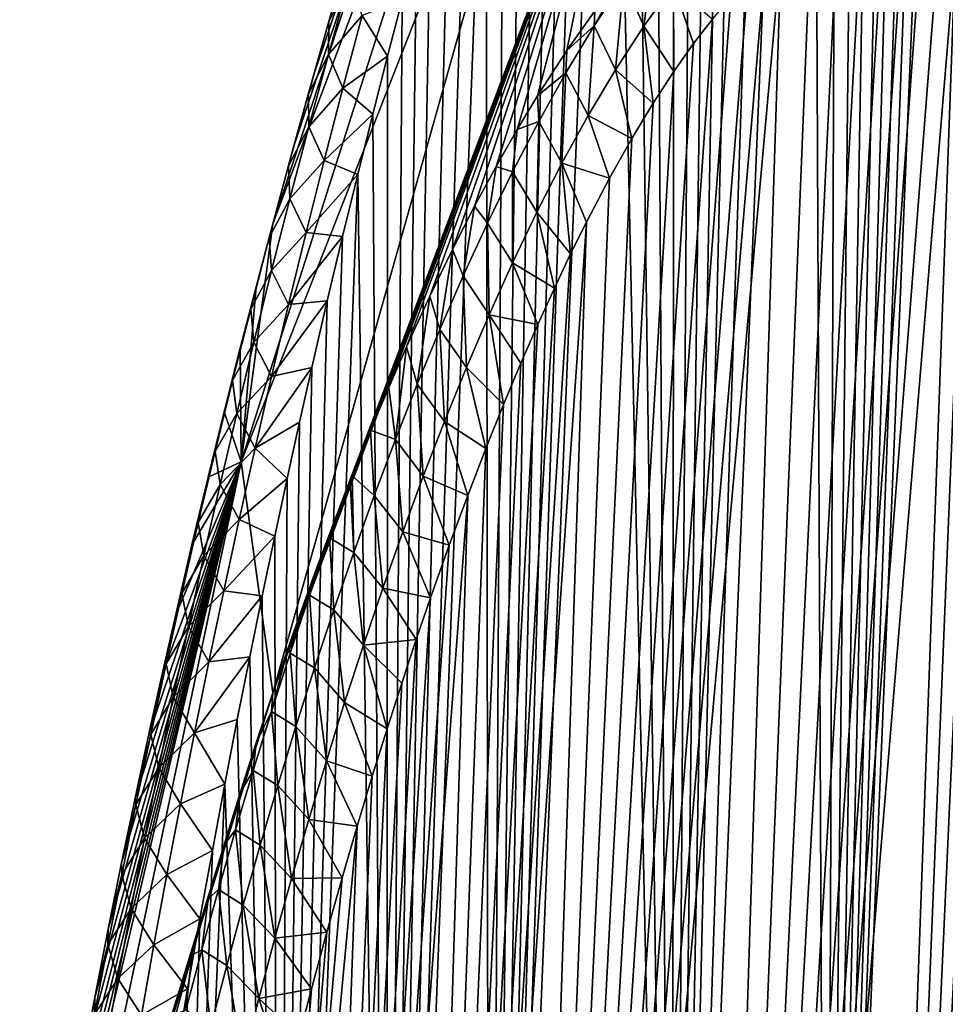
# Model space of a CAD drawing. Header units: metres. Extents: x -109 to 109, y -452 to 89.
# Tile 288 of 656: x -100.53 to -93.06, y -46.79 to -38.85. Entities that reach past the tile are written whole.
import ezdxf

# ---------------------------------------------------------------- set-up
doc = ezdxf.new("R2010")
doc.units = ezdxf.units.M
doc.layers.add('solid_K244270000C71_000', color=7, linetype='CONTINUOUS')

msp = doc.modelspace()

# ---------------------------------------------------------------- linework, layer by layer
at = {"layer": 'solid_K244270000C71_000'}
for points in [[(-94.022644, -55.414265, 51.151218), (-92.847572, -27.260361, 30.973717), (-92.975075, -27.377211, 30.780127)], [(-94.022644, -55.414265, 51.151218), (-93.016296, -54.149242, 52.726505), (-92.847572, -27.260361, 30.973717)], [(-94.022644, -55.414265, 51.151218), (-92.975075, -27.377211, 30.780127), (-93.106697, -27.517937, 30.606272)], [(-94.022644, -55.414265, 51.151218), (-93.106697, -27.517937, 30.606272), (-93.244957, -27.685949, 30.449678)], [(-94.022644, -55.414265, 51.151218), (-93.244957, -27.685949, 30.449678), (-93.392677, -27.88612, 30.309082)], [(-94.022644, -55.414265, 51.151218), (-93.392677, -27.88612, 30.309082), (-93.55265, -28.125059, 30.185366)], [(-94.022644, -55.414265, 51.151218), (-93.55265, -28.125059, 30.185366), (-93.72879, -28.412497, 30.080471)], [(-94.022644, -55.414265, 51.151218), (-93.72879, -28.412497, 30.080471), (-93.924301, -28.758957, 29.999157)], [(-94.022644, -55.414265, 51.151218), (-93.924301, -28.758957, 29.999157), (-94.141762, -29.175703, 29.948576)], [(-95.265274, -56.383423, 49.535679), (-94.141762, -29.175703, 29.948576), (-94.382477, -29.672363, 29.937237)], [(-95.265274, -56.383423, 49.535679), (-94.022644, -55.414265, 51.151218), (-94.141762, -29.175703, 29.948576)], [(-95.265274, -56.383423, 49.535679), (-94.382477, -29.672363, 29.937237), (-94.646667, -30.257067, 29.974277)], [(-95.265274, -56.383423, 49.535679), (-94.646667, -30.257067, 29.974277), (-94.787766, -30.5851, 30.013657)], [(-95.265274, -56.383423, 49.535679), (-94.787766, -30.5851, 30.013657), (-94.934982, -30.939157, 30.068996)], [(-95.265274, -56.383423, 49.535679), (-94.934982, -30.939157, 30.068996), (-95.088448, -31.320286, 30.141293)], [(-95.265274, -56.383423, 49.535679), (-95.088448, -31.320286, 30.141293), (-95.248253, -31.729836, 30.231802)], [(-95.265274, -56.383423, 49.535679), (-95.248253, -31.729836, 30.231802), (-95.414528, -32.170017, 30.34244)], [(-95.265274, -56.383423, 49.535679), (-95.414528, -32.170017, 30.34244), (-95.587364, -32.641632, 30.474035)], [(-95.265274, -56.383423, 49.535679), (-95.587364, -32.641632, 30.474035), (-95.76683, -33.147499, 30.629019)], [(-98.488525, -40.494091, 32.381298), (-95.978081, -32.87487, 25.689024), (-96.100471, -34.129261, 23.897568)], [(-98.488525, -40.494091, 32.381298), (-98.323349, -39.885292, 32.092224), (-95.978081, -32.87487, 25.689024)], [(-98.323349, -39.885292, 32.092224), (-98.159988, -39.29958, 31.821283), (-95.978081, -32.87487, 25.689024)], [(-98.159988, -39.29958, 31.821283), (-97.999199, -38.738041, 31.569756), (-95.978081, -32.87487, 25.689024)], [(-96.741051, -57.045113, 47.88673), (-95.76683, -33.147499, 30.629019), (-95.953003, -33.68906, 30.808735)], [(-96.741051, -57.045113, 47.88673), (-95.265274, -56.383423, 49.535679), (-95.76683, -33.147499, 30.629019)], [(-96.741051, -57.045113, 47.88673), (-95.953003, -33.68906, 30.808735), (-96.080887, -34.070969, 30.943201)], [(-96.741051, -57.045113, 47.88673), (-96.080887, -34.070969, 30.943201), (-96.211792, -34.470264, 31.090021)], [(-98.742416, -42.415699, 29.699793), (-96.100471, -34.129261, 23.897568), (-95.978073, -35.383671, 22.106089)], [(-98.488525, -40.494091, 32.381298), (-96.100471, -34.129261, 23.897568), (-98.742416, -42.415699, 29.699793)], [(-96.741051, -57.045113, 47.88673), (-96.211792, -34.470264, 31.090021), (-96.345703, -34.888424, 31.250441)], [(-96.741051, -57.045113, 47.88673), (-96.345703, -34.888424, 31.250441), (-96.482666, -35.324883, 31.424057)], [(-96.741051, -57.045113, 47.88673), (-96.482666, -35.324883, 31.424057), (-96.622597, -35.781788, 31.612713)], [(-98.488525, -44.278255, 26.97695), (-98.742416, -42.415699, 29.699793), (-95.978073, -35.383671, 22.106089)], [(-98.488525, -44.278255, 26.97695), (-95.978073, -35.383671, 22.106089), (-95.612427, -36.62241, 20.336985)], [(-96.741051, -57.045113, 47.88673), (-96.622597, -35.781788, 31.612713), (-96.765526, -36.25909, 31.816397)], [(-97.566322, -57.253407, 47.051598), (-96.765526, -36.25909, 31.816397), (-96.911385, -36.757721, 32.035973)], [(-97.566322, -57.253407, 47.051598), (-96.741051, -57.045113, 47.88673), (-96.765526, -36.25909, 31.816397)], [(-98.364334, -43.915596, 26.620138), (-98.488525, -44.278255, 26.97695), (-95.612427, -36.62241, 20.336985)], [(-98.241043, -43.56665, 26.271952), (-98.364334, -43.915596, 26.620138), (-95.612427, -36.62241, 20.336985)], [(-98.11911, -43.23278, 25.932909), (-98.241043, -43.56665, 26.271952), (-95.612427, -36.62241, 20.336985)], [(-97.998627, -42.913555, 25.60281), (-98.11911, -43.23278, 25.932909), (-95.612427, -36.62241, 20.336985)], [(-97.864075, -42.56868, 25.239834), (-97.998627, -42.913555, 25.60281), (-95.612427, -36.62241, 20.336985)], [(-97.847748, -42.527607, 25.196182), (-97.864075, -42.56868, 25.239834), (-95.612427, -36.62241, 20.336985)], [(-97.698898, -42.161129, 24.802158), (-97.847748, -42.527607, 25.196182), (-95.612427, -36.62241, 20.336985)], [(-97.552673, -41.81562, 24.421225), (-97.698898, -42.161129, 24.802158), (-95.612427, -36.62241, 20.336985)], [(-97.408897, -41.488964, 24.052544), (-97.552673, -41.81562, 24.421225), (-95.612427, -36.62241, 20.336985)], [(-97.22084, -41.080078, 23.578894), (-97.408897, -41.488964, 24.052544), (-95.612427, -36.62241, 20.336985)], [(-97.037643, -40.702919, 23.125969), (-97.22084, -41.080078, 23.578894), (-95.612427, -36.62241, 20.336985)], [(-96.85894, -40.353313, 22.692257), (-97.037643, -40.702919, 23.125969), (-95.612427, -36.62241, 20.336985)], [(-96.68515, -40.031532, 22.27758), (-96.85894, -40.353313, 22.692257), (-95.612427, -36.62241, 20.336985)], [(-96.51619, -39.735302, 21.881044), (-96.68515, -40.031532, 22.27758), (-95.612427, -36.62241, 20.336985)], [(-96.351982, -39.462643, 21.501839), (-96.51619, -39.735302, 21.881044), (-95.612427, -36.62241, 20.336985)], [(-96.114967, -39.096851, 20.964678), (-96.351982, -39.462643, 21.501839), (-95.612427, -36.62241, 20.336985)], [(-95.888794, -38.777771, 20.463278), (-96.114967, -39.096851, 20.964678), (-95.612427, -36.62241, 20.336985)], [(-97.566322, -57.253407, 47.051598), (-96.911385, -36.757721, 32.035973), (-97.060059, -37.279671, 32.27317)], [(-97.566322, -57.253407, 47.051598), (-97.060059, -37.279671, 32.27317), (-97.211609, -37.824196, 32.527397)], [(-97.566322, -57.253407, 47.051598), (-97.211609, -37.824196, 32.527397), (-97.326996, -38.249069, 32.730732)], [(-95.265472, -65.832397, 36.041077), (-93.556404, -37.983906, 16.111311), (-93.396362, -38.017689, 15.844117)], [(-95.265472, -65.832397, 36.041077), (-93.73246, -37.984409, 16.417379), (-93.556404, -37.983906, 16.111311)], [(-95.265472, -65.832397, 36.041077), (-93.928284, -38.027466, 16.771633), (-93.73246, -37.984409, 16.417379)], [(-95.265472, -65.832397, 36.041077), (-93.396362, -38.017689, 15.844117), (-93.249046, -38.0802, 15.60823)], [(-95.265472, -65.832397, 36.041077), (-94.146149, -38.123501, 17.181562), (-93.928284, -38.027466, 16.771633)], [(-95.265472, -65.832397, 36.041077), (-93.249046, -38.0802, 15.60823), (-93.111053, -38.168926, 15.396992)], [(-95.265472, -65.832397, 36.041077), (-94.386894, -38.283813, 17.652594), (-94.146149, -38.123501, 17.181562)], [(-95.49408, -38.899986, 19.672785), (-95.654564, -38.535248, 19.946377), (-95.400139, -38.190163, 19.416676)], [(-95.25325, -38.569805, 19.15729), (-95.49408, -38.899986, 19.672785), (-95.400139, -38.190163, 19.416676)], [(-95.265472, -65.832397, 36.041077), (-93.111053, -38.168926, 15.396992), (-92.97963, -38.282879, 15.205198)], [(-98.035065, -38.86311, 31.657927), (-97.863953, -38.276623, 31.368776), (-97.999199, -38.738041, 31.569756)], [(-97.876503, -38.544159, 32.01395), (-97.863953, -38.276623, 31.368776), (-98.035065, -38.86311, 31.657927)], [(-97.566322, -57.253407, 47.051598), (-97.326996, -38.249069, 32.730732), (-97.443802, -38.688648, 32.945435)], [(-96.741135, -64.509315, 37.2267), (-94.516037, -38.391335, 17.912455), (-94.386894, -38.283813, 17.652594)], [(-95.265472, -65.832397, 36.041077), (-96.741135, -64.509315, 37.2267), (-94.386894, -38.283813, 17.652594)], [(-94.02282, -67.019043, 34.577881), (-95.265472, -65.832397, 36.041077), (-92.97963, -38.282879, 15.205198)], [(-94.02282, -67.019043, 34.577881), (-92.97963, -38.282879, 15.205198), (-92.852493, -38.423332, 15.029336)], [(-96.741135, -64.509315, 37.2267), (-94.6511, -38.51955, 18.189703), (-94.516037, -38.391335, 17.912455)], [(-94.02282, -67.019043, 34.577881), (-92.852493, -38.423332, 15.029336), (-92.727409, -38.593445, 14.866537)], [(-96.741135, -64.509315, 37.2267), (-94.792183, -38.669277, 18.484648), (-94.6511, -38.51955, 18.189703)], [(-95.894371, -38.897861, 20.459251), (-95.888794, -38.777771, 20.463278), (-95.673264, -38.500999, 19.995539)], [(-95.894371, -38.897861, 20.459251), (-95.673264, -38.500999, 19.995539), (-95.654564, -38.535248, 19.946377)], [(-98.038979, -39.12878, 32.306667), (-97.876503, -38.544159, 32.01395), (-98.035065, -38.86311, 31.657927)], [(-97.766823, -38.815048, 32.615952), (-97.876503, -38.544159, 32.01395), (-98.038979, -39.12878, 32.306667)], [(-95.723724, -39.25161, 20.177929), (-95.894371, -38.897861, 20.459251), (-95.654564, -38.535248, 19.946377)], [(-95.49408, -38.899986, 19.672785), (-95.723724, -39.25161, 20.177929), (-95.654564, -38.535248, 19.946377)], [(-95.25325, -38.569805, 19.15729), (-95.252617, -39.267227, 19.486143), (-95.49408, -38.899986, 19.672785)], [(-95.25325, -38.569805, 19.15729), (-94.939384, -38.842884, 18.798578), (-95.092819, -39.041664, 19.132132)], [(-95.25325, -38.569805, 19.15729), (-95.092819, -39.041664, 19.132132), (-95.252617, -39.267227, 19.486143)], [(-94.02282, -67.019043, 34.577881), (-92.727409, -38.593445, 14.866537), (-92.602745, -38.798038, 14.715518)], [(-97.766823, -38.815048, 32.615952), (-97.562119, -39.142197, 33.170864), (-97.443802, -38.688648, 32.945435)], [(-97.566322, -57.253407, 47.051598), (-97.443802, -38.688648, 32.945435), (-97.562119, -39.142197, 33.170864)], [(-96.741135, -64.509315, 37.2267), (-94.939384, -38.842884, 18.798578), (-94.792183, -38.669277, 18.484648)], [(-98.035065, -38.86311, 31.657927), (-97.999199, -38.738041, 31.569756), (-98.159988, -39.29958, 31.821283)], [(-97.922211, -39.400459, 32.911629), (-97.766823, -38.815048, 32.615952), (-98.038979, -39.12878, 32.306667)], [(-97.922211, -39.400459, 32.911629), (-97.562119, -39.142197, 33.170864), (-97.766823, -38.815048, 32.615952)], [(-96.741135, -64.509315, 37.2267), (-95.092819, -39.041664, 19.132132), (-94.939384, -38.842884, 18.798578)], [(-95.894371, -38.897861, 20.459251), (-96.114967, -39.096851, 20.964678), (-95.888794, -38.777771, 20.463278)], [(-94.02282, -67.019043, 34.577881), (-92.602745, -38.798038, 14.715518), (-92.47673, -39.044823, 14.575706)], [(-98.200439, -39.446335, 31.952833), (-98.035065, -38.86311, 31.657927), (-98.159988, -39.29958, 31.821283)], [(-98.038979, -39.12878, 32.306667), (-98.035065, -38.86311, 31.657927), (-98.200439, -39.446335, 31.952833)], [(-96.123238, -39.276894, 20.961266), (-96.114967, -39.096851, 20.964678), (-95.894371, -38.897861, 20.459251)], [(-95.94355, -39.620911, 20.673941), (-96.123238, -39.276894, 20.961266), (-95.894371, -38.897861, 20.459251)], [(-95.723724, -39.25161, 20.177929), (-95.94355, -39.620911, 20.673941), (-95.894371, -38.897861, 20.459251)], [(-95.49408, -38.899986, 19.672785), (-95.418854, -39.522205, 19.862055), (-95.723724, -39.25161, 20.177929)], [(-95.49408, -38.899986, 19.672785), (-95.252617, -39.267227, 19.486143), (-95.418854, -39.522205, 19.862055)], [(-96.741135, -64.509315, 37.2267), (-95.252617, -39.267227, 19.486143), (-95.092819, -39.041664, 19.132132)], [(-94.02282, -67.019043, 34.577881), (-92.47673, -39.044823, 14.575706), (-92.347977, -39.343903, 14.44793)], [(-98.196396, -39.711479, 32.605251), (-98.038979, -39.12878, 32.306667), (-98.200439, -39.446335, 31.952833)], [(-97.922211, -39.400459, 32.911629), (-98.038979, -39.12878, 32.306667), (-98.196396, -39.711479, 32.605251)], [(-97.922211, -39.400459, 32.911629), (-97.681732, -39.611214, 33.408405), (-97.562119, -39.142197, 33.170864)], [(-97.566322, -57.253407, 47.051598), (-97.562119, -39.142197, 33.170864), (-97.681732, -39.611214, 33.408405)], [(-96.123238, -39.276894, 20.961266), (-96.351982, -39.462643, 21.501839), (-96.114967, -39.096851, 20.964678)], [(-98.200439, -39.446335, 31.952833), (-98.159988, -39.29958, 31.821283), (-98.323349, -39.885292, 32.092224)], [(-96.741135, -64.509315, 37.2267), (-95.418854, -39.522205, 19.862055), (-95.252617, -39.267227, 19.486143)], [(-96.342384, -39.669918, 21.453785), (-96.351982, -39.462643, 21.501839), (-96.123238, -39.276894, 20.961266)], [(-96.154549, -40.005234, 21.161791), (-96.342384, -39.669918, 21.453785), (-96.123238, -39.276894, 20.961266)], [(-95.94355, -39.620911, 20.673941), (-96.154549, -40.005234, 21.161791), (-96.123238, -39.276894, 20.961266)], [(-95.723724, -39.25161, 20.177929), (-95.591644, -39.807671, 20.260345), (-95.94355, -39.620911, 20.673941)], [(-95.723724, -39.25161, 20.177929), (-95.418854, -39.522205, 19.862055), (-95.591644, -39.807671, 20.260345)], [(-98.072853, -39.984222, 33.213078), (-97.922211, -39.400459, 32.911629), (-98.196396, -39.711479, 32.605251)], [(-98.072853, -39.984222, 33.213078), (-97.681732, -39.611214, 33.408405), (-97.922211, -39.400459, 32.911629)], [(-94.02282, -67.019043, 34.577881), (-92.347977, -39.343903, 14.44793), (-92.215927, -39.707863, 14.335439)], [(-98.360603, -40.027466, 32.253345), (-98.200439, -39.446335, 31.952833), (-98.323349, -39.885292, 32.092224)], [(-98.196396, -39.711479, 32.605251), (-98.200439, -39.446335, 31.952833), (-98.360603, -40.027466, 32.253345)], [(-96.342384, -39.669918, 21.453785), (-96.51619, -39.735302, 21.881044), (-96.351982, -39.462643, 21.501839)], [(-96.741135, -64.509315, 37.2267), (-95.591644, -39.807671, 20.260345), (-95.418854, -39.522205, 19.862055)], [(-98.072853, -39.984222, 33.213078), (-97.80246, -40.09697, 33.659195), (-97.681732, -39.611214, 33.408405)], [(-97.566322, -57.253407, 47.051598), (-97.681732, -39.611214, 33.408405), (-97.80246, -40.09697, 33.659195)], [(-95.94355, -39.620911, 20.673941), (-95.771065, -40.126808, 20.682823), (-96.154549, -40.005234, 21.161791)], [(-95.94355, -39.620911, 20.673941), (-95.591644, -39.807671, 20.260345), (-95.771065, -40.126808, 20.682823)], [(-98.34893, -40.292366, 32.909279), (-98.196396, -39.711479, 32.605251), (-98.360603, -40.027466, 32.253345)], [(-98.072853, -39.984222, 33.213078), (-98.196396, -39.711479, 32.605251), (-98.34893, -40.292366, 32.909279)], [(-96.552849, -40.074871, 21.937988), (-96.51619, -39.735302, 21.881044), (-96.342384, -39.669918, 21.453785)], [(-96.357597, -40.402367, 21.642338), (-96.552849, -40.074871, 21.937988), (-96.342384, -39.669918, 21.453785)], [(-96.154549, -40.005234, 21.161791), (-96.357597, -40.402367, 21.642338), (-96.342384, -39.669918, 21.453785)], [(-94.02282, -67.019043, 34.577881), (-92.215927, -39.707863, 14.335439), (-92.081131, -40.149948, 14.243578)], [(-96.552849, -40.074871, 21.937988), (-96.68515, -40.031532, 22.27758), (-96.51619, -39.735302, 21.881044)], [(-96.741135, -64.509315, 37.2267), (-95.771065, -40.126808, 20.682823), (-95.591644, -39.807671, 20.260345)], [(-98.360603, -40.027466, 32.253345), (-98.323349, -39.885292, 32.092224), (-98.488525, -40.494091, 32.381298)], [(-98.515747, -40.60664, 32.559078), (-98.360603, -40.027466, 32.253345), (-98.488525, -40.494091, 32.381298)], [(-98.34893, -40.292366, 32.909279), (-98.360603, -40.027466, 32.253345), (-98.515747, -40.60664, 32.559078)], [(-98.21888, -40.566402, 33.519932), (-98.072853, -39.984222, 33.213078), (-98.34893, -40.292366, 32.909279)], [(-98.21888, -40.566402, 33.519932), (-97.80246, -40.09697, 33.659195), (-98.072853, -39.984222, 33.213078)], [(-96.755386, -40.490288, 22.414761), (-96.85894, -40.353313, 22.692257), (-96.68515, -40.031532, 22.27758)], [(-96.755386, -40.490288, 22.414761), (-96.68515, -40.031532, 22.27758), (-96.552849, -40.074871, 21.937988)], [(-96.154549, -40.005234, 21.161791), (-96.085068, -40.738655, 21.443354), (-96.357597, -40.402367, 21.642338)], [(-96.154549, -40.005234, 21.161791), (-95.771065, -40.126808, 20.682823), (-95.957207, -40.48138, 21.130384)], [(-96.154549, -40.005234, 21.161791), (-95.957207, -40.48138, 21.130384), (-96.085068, -40.738655, 21.443354)], [(-98.449867, -57.374477, 46.21056), (-97.80246, -40.09697, 33.659195), (-97.9245, -40.598301, 33.922165)], [(-98.449867, -57.374477, 46.21056), (-97.566322, -57.253407, 47.051598), (-97.80246, -40.09697, 33.659195)], [(-98.21888, -40.566402, 33.519932), (-97.9245, -40.598301, 33.922165), (-97.80246, -40.09697, 33.659195)], [(-96.553345, -40.810692, 22.116266), (-96.755386, -40.490288, 22.414761), (-96.552849, -40.074871, 21.937988)], [(-96.357597, -40.402367, 21.642338), (-96.553345, -40.810692, 22.116266), (-96.552849, -40.074871, 21.937988)], [(-96.741135, -64.509315, 37.2267), (-95.957207, -40.48138, 21.130384), (-95.771065, -40.126808, 20.682823)], [(-93.016342, -68.066788, 32.850212), (-94.02282, -67.019043, 34.577881), (-92.081131, -40.149948, 14.243578)], [(-98.496727, -40.871532, 33.218418), (-98.34893, -40.292366, 32.909279), (-98.515747, -40.60664, 32.559078)], [(-98.21888, -40.566402, 33.519932), (-98.34893, -40.292366, 32.909279), (-98.496727, -40.871532, 33.218418)], [(-96.950684, -40.91489, 22.884888), (-97.037643, -40.702919, 23.125969), (-96.85894, -40.353313, 22.692257)], [(-96.950684, -40.91489, 22.884888), (-96.85894, -40.353313, 22.692257), (-96.755386, -40.490288, 22.414761)], [(-96.357597, -40.402367, 21.642338), (-96.215942, -41.013481, 21.768427), (-96.553345, -40.810692, 22.116266)], [(-96.357597, -40.402367, 21.642338), (-96.085068, -40.738655, 21.443354), (-96.215942, -41.013481, 21.768427)], [(-98.623077, -41.003124, 32.628757), (-98.488525, -40.494091, 32.381298), (-98.742416, -42.415699, 29.699793)], [(-98.515747, -40.60664, 32.559078), (-98.488525, -40.494091, 32.381298), (-98.623077, -41.003124, 32.628757)], [(-97.56636, -63.795826, 37.708031), (-96.085068, -40.738655, 21.443354), (-95.957207, -40.48138, 21.130384)], [(-96.741135, -64.509315, 37.2267), (-97.56636, -63.795826, 37.708031), (-95.957207, -40.48138, 21.130384)], [(-96.742363, -41.228844, 22.584181), (-96.950684, -40.91489, 22.884888), (-96.755386, -40.490288, 22.414761)], [(-96.553345, -40.810692, 22.116266), (-96.742363, -41.228844, 22.584181), (-96.755386, -40.490288, 22.414761)], [(-98.360405, -41.147064, 33.831856), (-98.21888, -40.566402, 33.519932), (-98.496727, -40.871532, 33.218418)], [(-98.360405, -41.147064, 33.831856), (-97.9245, -40.598301, 33.922165), (-98.21888, -40.566402, 33.519932)], [(-98.666016, -41.183964, 32.869717), (-98.515747, -40.60664, 32.559078), (-98.623077, -41.003124, 32.628757)], [(-98.496727, -40.871532, 33.218418), (-98.515747, -40.60664, 32.559078), (-98.666016, -41.183964, 32.869717)], [(-98.449867, -57.374477, 46.21056), (-97.9245, -40.598301, 33.922165), (-98.0476, -41.116417, 34.19846)], [(-98.360405, -41.147064, 33.831856), (-98.0476, -41.116417, 34.19846), (-97.9245, -40.598301, 33.922165)], [(-97.56636, -63.795826, 37.708031), (-96.215942, -41.013481, 21.768427), (-96.085068, -40.738655, 21.443354)], [(-97.139252, -41.347683, 23.349001), (-97.22084, -41.080078, 23.578894), (-97.037643, -40.702919, 23.125969)], [(-97.139252, -41.347683, 23.349001), (-97.037643, -40.702919, 23.125969), (-96.950684, -40.91489, 22.884888)], [(-96.553345, -40.810692, 22.116266), (-96.349823, -41.307537, 22.106564), (-96.742363, -41.228844, 22.584181)], [(-96.553345, -40.810692, 22.116266), (-96.215942, -41.013481, 21.768427), (-96.349823, -41.307537, 22.106564)], [(-98.639923, -41.44907, 33.532345), (-98.496727, -40.871532, 33.218418), (-98.666016, -41.183964, 32.869717)], [(-98.360405, -41.147064, 33.831856), (-98.496727, -40.871532, 33.218418), (-98.639923, -41.44907, 33.532345)], [(-96.925117, -41.655716, 23.046597), (-97.139252, -41.347683, 23.349001), (-96.950684, -40.91489, 22.884888)], [(-96.742363, -41.228844, 22.584181), (-96.925117, -41.655716, 23.046597), (-96.950684, -40.91489, 22.884888)], [(-98.751274, -41.499725, 32.875603), (-98.623077, -41.003124, 32.628757), (-98.742416, -42.415699, 29.699793)], [(-98.666016, -41.183964, 32.869717), (-98.623077, -41.003124, 32.628757), (-98.751274, -41.499725, 32.875603)], [(-97.56636, -63.795826, 37.708031), (-96.349823, -41.307537, 22.106564), (-96.215942, -41.013481, 21.768427)], [(-98.497566, -41.726276, 34.148518), (-98.360405, -41.147064, 33.831856), (-98.639923, -41.44907, 33.532345)], [(-98.497566, -41.726276, 34.148518), (-98.17144, -41.653194, 34.48983), (-98.0476, -41.116417, 34.19846)], [(-98.497566, -41.726276, 34.148518), (-98.0476, -41.116417, 34.19846), (-98.360405, -41.147064, 33.831856)], [(-98.449867, -57.374477, 46.21056), (-98.0476, -41.116417, 34.19846), (-98.17144, -41.653194, 34.48983)], [(-97.321533, -41.787853, 23.807623), (-97.408897, -41.488964, 24.052544), (-97.22084, -41.080078, 23.578894)], [(-97.321533, -41.787853, 23.807623), (-97.22084, -41.080078, 23.578894), (-97.139252, -41.347683, 23.349001)], [(-98.811554, -41.759548, 33.184948), (-98.666016, -41.183964, 32.869717), (-98.751274, -41.499725, 32.875603)], [(-98.639923, -41.44907, 33.532345), (-98.666016, -41.183964, 32.869717), (-98.811554, -41.759548, 33.184948)], [(-96.742363, -41.228844, 22.584181), (-96.62661, -41.954079, 22.822243), (-96.925117, -41.655716, 23.046597)], [(-96.742363, -41.228844, 22.584181), (-96.349823, -41.307537, 22.106564), (-96.48674, -41.620251, 22.457375)], [(-96.742363, -41.228844, 22.584181), (-96.48674, -41.620251, 22.457375), (-96.62661, -41.954079, 22.822243)], [(-97.56636, -63.795826, 37.708031), (-96.48674, -41.620251, 22.457375), (-96.349823, -41.307537, 22.106564)], [(-97.101974, -42.090446, 23.503937), (-97.321533, -41.787853, 23.807623), (-97.139252, -41.347683, 23.349001)], [(-96.925117, -41.655716, 23.046597), (-97.101974, -42.090446, 23.503937), (-97.139252, -41.347683, 23.349001)], [(-98.778641, -42.025063, 33.85075), (-98.639923, -41.44907, 33.532345), (-98.811554, -41.759548, 33.184948)], [(-98.497566, -41.726276, 34.148518), (-98.639923, -41.44907, 33.532345), (-98.778641, -42.025063, 33.85075)], [(-98.880463, -42.012371, 33.135643), (-98.751274, -41.499725, 32.875603), (-98.742416, -42.415699, 29.699793)], [(-98.811554, -41.759548, 33.184948), (-98.751274, -41.499725, 32.875603), (-98.880463, -42.012371, 33.135643)], [(-97.497917, -42.234665, 24.261236), (-97.552673, -41.81562, 24.421225), (-97.408897, -41.488964, 24.052544)], [(-97.497917, -42.234665, 24.261236), (-97.408897, -41.488964, 24.052544), (-97.321533, -41.787853, 23.807623)], [(-97.56636, -63.795826, 37.708031), (-96.62661, -41.954079, 22.822243), (-96.48674, -41.620251, 22.457375)], [(-98.63044, -42.304089, 34.469654), (-98.271126, -42.095654, 34.733368), (-98.17144, -41.653194, 34.48983)], [(-98.63044, -42.304089, 34.469654), (-98.17144, -41.653194, 34.48983), (-98.497566, -41.726276, 34.148518)], [(-98.449867, -57.374477, 46.21056), (-98.17144, -41.653194, 34.48983), (-98.271126, -42.095654, 34.733368)], [(-96.925117, -41.655716, 23.046597), (-96.769478, -42.30899, 23.201124), (-97.101974, -42.090446, 23.503937)], [(-96.925117, -41.655716, 23.046597), (-96.62661, -41.954079, 22.822243), (-96.769478, -42.30899, 23.201124)], [(-98.952507, -42.333496, 33.504482), (-98.811554, -41.759548, 33.184948), (-98.880463, -42.012371, 33.135643)], [(-98.778641, -42.025063, 33.85075), (-98.811554, -41.759548, 33.184948), (-98.952507, -42.333496, 33.504482)], [(-98.63044, -42.304089, 34.469654), (-98.497566, -41.726276, 34.148518), (-98.778641, -42.025063, 33.85075)], [(-97.497917, -42.234665, 24.261236), (-97.698898, -42.161129, 24.802158), (-97.552673, -41.81562, 24.421225)], [(-97.273285, -42.532227, 23.956606), (-97.497917, -42.234665, 24.261236), (-97.321533, -41.787853, 23.807623)], [(-97.101974, -42.090446, 23.503937), (-97.273285, -42.532227, 23.956606), (-97.321533, -41.787853, 23.807623)], [(-99.010117, -42.54002, 33.407742), (-98.880463, -42.012371, 33.135643), (-98.742416, -42.415699, 29.699793)], [(-98.952507, -42.333496, 33.504482), (-98.880463, -42.012371, 33.135643), (-99.010117, -42.54002, 33.407742)], [(-98.912979, -42.599579, 34.173401), (-98.778641, -42.025063, 33.85075), (-98.952507, -42.333496, 33.504482)], [(-98.63044, -42.304089, 34.469654), (-98.778641, -42.025063, 33.85075), (-98.912979, -42.599579, 34.173401)], [(-97.56636, -63.795826, 37.708031), (-96.769478, -42.30899, 23.201124), (-96.62661, -41.954079, 22.822243)], [(-98.63044, -42.304089, 34.469654), (-98.371384, -42.549503, 34.986012), (-98.271126, -42.095654, 34.733368)], [(-98.449867, -57.374477, 46.21056), (-98.271126, -42.095654, 34.733368), (-98.371384, -42.549503, 34.986012)], [(-97.101974, -42.090446, 23.503937), (-96.915268, -42.686115, 23.594599), (-97.273285, -42.532227, 23.956606)], [(-97.101974, -42.090446, 23.503937), (-96.769478, -42.30899, 23.201124), (-96.915268, -42.686115, 23.594599)], [(-97.668701, -42.687565, 24.710213), (-97.847748, -42.527607, 25.196182), (-97.698898, -42.161129, 24.802158)], [(-97.668701, -42.687565, 24.710213), (-97.698898, -42.161129, 24.802158), (-97.497917, -42.234665, 24.261236)], [(-97.439308, -42.98045, 24.404919), (-97.668701, -42.687565, 24.710213), (-97.497917, -42.234665, 24.261236)], [(-97.273285, -42.532227, 23.956606), (-97.439308, -42.98045, 24.404919), (-97.497917, -42.234665, 24.261236)], [(-99.088959, -42.905884, 33.828102), (-98.952507, -42.333496, 33.504482), (-99.010117, -42.54002, 33.407742)], [(-98.912979, -42.599579, 34.173401), (-98.952507, -42.333496, 33.504482), (-99.088959, -42.905884, 33.828102)], [(-98.759117, -42.88055, 34.795021), (-98.63044, -42.304089, 34.469654), (-98.912979, -42.599579, 34.173401)], [(-98.759117, -42.88055, 34.795021), (-98.371384, -42.549503, 34.986012), (-98.63044, -42.304089, 34.469654)], [(-97.56636, -63.795826, 37.708031), (-96.915268, -42.686115, 23.594599), (-96.769478, -42.30899, 23.201124)], [(-98.488525, -44.278255, 26.97695), (-100.529755, -50.854004, 35.608356), (-98.742416, -42.415699, 29.699793)], [(-100.417465, -49.52158, 37.417736), (-98.742416, -42.415699, 29.699793), (-100.529755, -50.854004, 35.608356)], [(-100.417465, -49.52158, 37.417736), (-100.322319, -48.942429, 37.059685), (-98.742416, -42.415699, 29.699793)], [(-100.322319, -48.942429, 37.059685), (-100.225433, -48.375698, 36.713505), (-98.742416, -42.415699, 29.699793)], [(-100.225433, -48.375698, 36.713505), (-100.126541, -47.818527, 36.37743), (-98.742416, -42.415699, 29.699793)], [(-100.126541, -47.818527, 36.37743), (-100.026085, -47.272305, 36.051872), (-98.742416, -42.415699, 29.699793)], [(-100.026085, -47.272305, 36.051872), (-99.924545, -46.738407, 35.737255), (-98.742416, -42.415699, 29.699793)], [(-99.924545, -46.738407, 35.737255), (-99.81604, -46.186203, 35.415459), (-98.742416, -42.415699, 29.699793)], [(-99.81604, -46.186203, 35.415459), (-99.707344, -45.650295, 35.107265), (-98.742416, -42.415699, 29.699793)], [(-99.707344, -45.650295, 35.107265), (-99.598526, -45.129601, 34.812305), (-98.742416, -42.415699, 29.699793)], [(-99.598526, -45.129601, 34.812305), (-99.489594, -44.62286, 34.529327), (-98.742416, -42.415699, 29.699793)], [(-99.489594, -44.62286, 34.529327), (-99.380501, -44.12883, 34.257084), (-98.742416, -42.415699, 29.699793)], [(-99.380501, -44.12883, 34.257084), (-99.271179, -43.646358, 33.994415), (-98.742416, -42.415699, 29.699793)], [(-99.271179, -43.646358, 33.994415), (-99.140327, -43.084152, 33.693443), (-98.742416, -42.415699, 29.699793)], [(-99.140327, -43.084152, 33.693443), (-99.010117, -42.54002, 33.407742), (-98.742416, -42.415699, 29.699793)], [(-99.088959, -42.905884, 33.828102), (-99.010117, -42.54002, 33.407742), (-99.140327, -43.084152, 33.693443)], [(-98.759117, -42.88055, 34.795021), (-98.471939, -43.015869, 35.248852), (-98.371384, -42.549503, 34.986012)], [(-98.449867, -57.374477, 46.21056), (-98.371384, -42.549503, 34.986012), (-98.471939, -43.015869, 35.248852)], [(-98.030518, -43.027866, 25.679564), (-97.998627, -42.913555, 25.60281), (-97.864075, -42.56868, 25.239834)], [(-98.030518, -43.027866, 25.679564), (-97.864075, -42.56868, 25.239834), (-97.834152, -43.14603, 25.154905)], [(-97.834152, -43.14603, 25.154905), (-97.864075, -42.56868, 25.239834), (-97.847748, -42.527607, 25.196182)], [(-97.834152, -43.14603, 25.154905), (-97.847748, -42.527607, 25.196182), (-97.668701, -42.687565, 24.710213)], [(-97.273285, -42.532227, 23.956606), (-97.063866, -43.087753, 24.003942), (-97.439308, -42.98045, 24.404919)], [(-97.273285, -42.532227, 23.956606), (-96.915268, -42.686115, 23.594599), (-97.063866, -43.087753, 24.003942)], [(-99.043022, -43.172676, 34.500065), (-98.912979, -42.599579, 34.173401), (-99.088959, -42.905884, 33.828102)], [(-98.759117, -42.88055, 34.795021), (-98.912979, -42.599579, 34.173401), (-99.043022, -43.172676, 34.500065)], [(-98.449883, -63.046932, 38.109436), (-97.063866, -43.087753, 24.003942), (-96.915268, -42.686115, 23.594599)], [(-97.56636, -63.795826, 37.708031), (-98.449883, -63.046932, 38.109436), (-96.915268, -42.686115, 23.594599)], [(-97.600288, -43.434566, 24.849174), (-97.834152, -43.14603, 25.154905), (-97.668701, -42.687565, 24.710213)], [(-97.439308, -42.98045, 24.404919), (-97.600288, -43.434566, 24.849174), (-97.668701, -42.687565, 24.710213)], [(-98.883667, -43.455711, 35.12439), (-98.759117, -42.88055, 34.795021), (-99.043022, -43.172676, 34.500065)], [(-98.883667, -43.455711, 35.12439), (-98.471939, -43.015869, 35.248852), (-98.759117, -42.88055, 34.795021)], [(-99.221008, -43.476788, 34.155582), (-99.088959, -42.905884, 33.828102), (-99.140327, -43.084152, 33.693443)], [(-99.043022, -43.172676, 34.500065), (-99.088959, -42.905884, 33.828102), (-99.221008, -43.476788, 34.155582)], [(-98.030518, -43.027866, 25.679564), (-98.11911, -43.23278, 25.932909), (-97.998627, -42.913555, 25.60281)], [(-98.883667, -43.455711, 35.12439), (-98.572525, -43.495884, 35.522976), (-98.471939, -43.015869, 35.248852)], [(-98.449867, -57.374477, 46.21056), (-98.471939, -43.015869, 35.248852), (-98.572525, -43.495884, 35.522976)], [(-98.030518, -43.027866, 25.679564), (-98.191505, -43.491035, 26.114471), (-98.11911, -43.23278, 25.932909)], [(-98.030518, -43.027866, 25.679564), (-97.994514, -43.609612, 25.595619), (-98.191505, -43.491035, 26.114471)], [(-98.030518, -43.027866, 25.679564), (-97.834152, -43.14603, 25.154905), (-97.994514, -43.609612, 25.595619)], [(-97.439308, -42.98045, 24.404919), (-97.215332, -43.513096, 24.428658), (-97.600288, -43.434566, 24.849174)], [(-97.439308, -42.98045, 24.404919), (-97.063866, -43.087753, 24.003942), (-97.215332, -43.513096, 24.428658)], [(-99.221008, -43.476788, 34.155582), (-99.140327, -43.084152, 33.693443), (-99.271179, -43.646358, 33.994415)], [(-98.449883, -63.046932, 38.109436), (-97.215332, -43.513096, 24.428658), (-97.063866, -43.087753, 24.003942)], [(-99.168861, -43.744423, 34.830517), (-99.043022, -43.172676, 34.500065), (-99.221008, -43.476788, 34.155582)], [(-98.883667, -43.455711, 35.12439), (-99.043022, -43.172676, 34.500065), (-99.168861, -43.744423, 34.830517)], [(-97.756432, -43.894081, 25.28964), (-97.994514, -43.609612, 25.595619), (-97.834152, -43.14603, 25.154905)], [(-97.600288, -43.434566, 24.849174), (-97.756432, -43.894081, 25.28964), (-97.834152, -43.14603, 25.154905)], [(-98.191505, -43.491035, 26.114471), (-98.241043, -43.56665, 26.271952), (-98.11911, -43.23278, 25.932909)], [(-97.600288, -43.434566, 24.849174), (-97.33065, -43.849625, 24.758335), (-97.756432, -43.894081, 25.28964)], [(-97.600288, -43.434566, 24.849174), (-97.215332, -43.513096, 24.428658), (-97.33065, -43.849625, 24.758335)], [(-99.221008, -43.476788, 34.155582), (-99.271179, -43.646358, 33.994415), (-99.380501, -44.12883, 34.257084)], [(-99.348755, -44.046288, 34.486706), (-99.221008, -43.476788, 34.155582), (-99.380501, -44.12883, 34.257084)], [(-99.168861, -43.744423, 34.830517), (-99.221008, -43.476788, 34.155582), (-99.348755, -44.046288, 34.486706)], [(-99.004166, -44.029613, 35.457539), (-98.883667, -43.455711, 35.12439), (-99.168861, -43.744423, 34.830517)], [(-99.004166, -44.029613, 35.457539), (-98.572525, -43.495884, 35.522976), (-98.883667, -43.455711, 35.12439)], [(-99.004166, -44.029613, 35.457539), (-98.673218, -43.989258, 35.808067), (-98.572525, -43.495884, 35.522976)], [(-98.449867, -57.374477, 46.21056), (-98.572525, -43.495884, 35.522976), (-98.673218, -43.989258, 35.808067)], [(-98.449883, -63.046932, 38.109436), (-97.33065, -43.849625, 24.758335), (-97.215332, -43.513096, 24.428658)], [(-98.191505, -43.491035, 26.114471), (-98.347549, -43.958538, 26.545681), (-98.241043, -43.56665, 26.271952)], [(-98.191505, -43.491035, 26.114471), (-98.149971, -44.077953, 26.032606), (-98.347549, -43.958538, 26.545681)], [(-98.191505, -43.491035, 26.114471), (-97.994514, -43.609612, 25.595619), (-98.149971, -44.077953, 26.032606)], [(-98.347549, -43.958538, 26.545681), (-98.364334, -43.915596, 26.620138), (-98.241043, -43.56665, 26.271952)], [(-97.907898, -44.358608, 25.726538), (-98.149971, -44.077953, 26.032606), (-97.994514, -43.609612, 25.595619)], [(-97.756432, -43.894081, 25.28964), (-97.907898, -44.358608, 25.726538), (-97.994514, -43.609612, 25.595619)], [(-99.290573, -44.314869, 35.164566), (-99.168861, -43.744423, 34.830517), (-99.348755, -44.046288, 34.486706)], [(-99.004166, -44.029613, 35.457539), (-99.168861, -43.744423, 34.830517), (-99.290573, -44.314869, 35.164566)], [(-98.449883, -63.046932, 38.109436), (-97.447388, -44.201847, 25.097933), (-97.33065, -43.849625, 24.758335)], [(-97.756432, -43.894081, 25.28964), (-97.33065, -43.849625, 24.758335), (-97.447388, -44.201847, 25.097933)], [(-98.49884, -44.430069, 26.973442), (-98.488525, -44.278255, 26.97695), (-98.364334, -43.915596, 26.620138)], [(-98.347549, -43.958538, 26.545681), (-98.49884, -44.430069, 26.973442), (-98.364334, -43.915596, 26.620138)], [(-97.756432, -43.894081, 25.28964), (-97.56562, -44.568916, 25.446974), (-97.907898, -44.358608, 25.726538)], [(-97.756432, -43.894081, 25.28964), (-97.447388, -44.201847, 25.097933), (-97.56562, -44.568916, 25.446974)], [(-99.120667, -44.602299, 35.794304), (-98.774178, -44.495281, 36.103432), (-98.673218, -43.989258, 35.808067)], [(-99.120667, -44.602299, 35.794304), (-98.673218, -43.989258, 35.808067), (-99.004166, -44.029613, 35.457539)], [(-98.449867, -57.374477, 46.21056), (-98.673218, -43.989258, 35.808067), (-98.774178, -44.495281, 36.103432)], [(-98.347549, -43.958538, 26.545681), (-98.300697, -44.550709, 26.466105), (-98.49884, -44.430069, 26.973442)], [(-98.347549, -43.958538, 26.545681), (-98.149971, -44.077953, 26.032606), (-98.300697, -44.550709, 26.466105)], [(-99.348755, -44.046288, 34.486706), (-99.380501, -44.12883, 34.257084), (-99.489594, -44.62286, 34.529327)], [(-99.472267, -44.614441, 34.821301), (-99.348755, -44.046288, 34.486706), (-99.489594, -44.62286, 34.529327)], [(-99.290573, -44.314869, 35.164566), (-99.348755, -44.046288, 34.486706), (-99.472267, -44.614441, 34.821301)], [(-99.120667, -44.602299, 35.794304), (-99.004166, -44.029613, 35.457539), (-99.290573, -44.314869, 35.164566)], [(-98.054863, -44.827782, 26.160072), (-98.300697, -44.550709, 26.466105), (-98.149971, -44.077953, 26.032606)], [(-97.907898, -44.358608, 25.726538), (-98.054863, -44.827782, 26.160072), (-98.149971, -44.077953, 26.032606)], [(-98.449883, -63.046932, 38.109436), (-97.56562, -44.568916, 25.446974), (-97.447388, -44.201847, 25.097933)], [(-98.488525, -44.278255, 26.97695), (-98.622734, -44.68383, 27.369627), (-100.529755, -50.854004, 35.608356)], [(-99.408203, -44.884064, 35.502048), (-99.290573, -44.314869, 35.164566), (-99.472267, -44.614441, 34.821301)], [(-99.120667, -44.602299, 35.794304), (-99.290573, -44.314869, 35.164566), (-99.408203, -44.884064, 35.502048)], [(-98.49884, -44.430069, 26.973442), (-98.622734, -44.68383, 27.369627), (-98.488525, -44.278255, 26.97695)], [(-97.907898, -44.358608, 25.726538), (-97.685143, -44.952633, 25.806398), (-98.054863, -44.827782, 26.160072)], [(-97.907898, -44.358608, 25.726538), (-97.56562, -44.568916, 25.446974), (-97.685143, -44.952633, 25.806398)], [(-98.49884, -44.430069, 26.973442), (-98.645508, -44.905369, 27.397964), (-98.622734, -44.68383, 27.369627)], [(-98.49884, -44.430069, 26.973442), (-98.446854, -45.027569, 26.89633), (-98.645508, -44.905369, 27.397964)], [(-98.49884, -44.430069, 26.973442), (-98.300697, -44.550709, 26.466105), (-98.446854, -45.027569, 26.89633)], [(-99.120667, -44.602299, 35.794304), (-98.875015, -45.015362, 36.410442), (-98.774178, -44.495281, 36.103432)], [(-98.449867, -57.374477, 46.21056), (-98.774178, -44.495281, 36.103432), (-98.875015, -45.015362, 36.410442)], [(-98.197449, -45.30127, 26.590443), (-98.446854, -45.027569, 26.89633), (-98.300697, -44.550709, 26.466105)], [(-98.054863, -44.827782, 26.160072), (-98.197449, -45.30127, 26.590443), (-98.300697, -44.550709, 26.466105)], [(-99.472267, -44.614441, 34.821301), (-99.489594, -44.62286, 34.529327), (-99.598526, -45.129601, 34.812305)], [(-99.591621, -45.181297, 35.159203), (-99.472267, -44.614441, 34.821301), (-99.598526, -45.129601, 34.812305)], [(-99.408203, -44.884064, 35.502048), (-99.472267, -44.614441, 34.821301), (-99.591621, -45.181297, 35.159203)], [(-99.233223, -45.173794, 36.134514), (-99.120667, -44.602299, 35.794304), (-99.408203, -44.884064, 35.502048)], [(-99.233223, -45.173794, 36.134514), (-98.875015, -45.015362, 36.410442), (-99.120667, -44.602299, 35.794304)], [(-98.449883, -63.046932, 38.109436), (-97.685143, -44.952633, 25.806398), (-97.56562, -44.568916, 25.446974)], [(-98.622734, -44.68383, 27.369627), (-98.750992, -45.085796, 27.75202), (-100.529755, -50.854004, 35.608356)], [(-98.645508, -44.905369, 27.397964), (-98.750992, -45.085796, 27.75202), (-98.622734, -44.68383, 27.369627)], [(-99.52182, -45.452049, 35.842808), (-99.408203, -44.884064, 35.502048), (-99.591621, -45.181297, 35.159203)], [(-99.233223, -45.173794, 36.134514), (-99.408203, -44.884064, 35.502048), (-99.52182, -45.452049, 35.842808)], [(-98.054863, -44.827782, 26.160072), (-97.805786, -45.354504, 26.177), (-98.197449, -45.30127, 26.590443)], [(-98.054863, -44.827782, 26.160072), (-97.685143, -44.952633, 25.806398), (-97.805786, -45.354504, 26.177)], [(-98.645508, -44.905369, 27.397964), (-98.787689, -45.384228, 27.819426), (-98.750992, -45.085796, 27.75202)], [(-98.645508, -44.905369, 27.397964), (-98.588554, -45.508293, 27.32346), (-98.787689, -45.384228, 27.819426)], [(-98.645508, -44.905369, 27.397964), (-98.446854, -45.027569, 26.89633), (-98.588554, -45.508293, 27.32346)], [(-98.449883, -63.046932, 38.109436), (-97.805786, -45.354504, 26.177), (-97.685143, -44.952633, 25.806398)], [(-99.391632, -57.40308, 45.36454), (-98.875015, -45.015362, 36.410442), (-98.975334, -45.550922, 36.730484)], [(-99.391632, -57.40308, 45.36454), (-98.449867, -57.374477, 46.21056), (-98.875015, -45.015362, 36.410442)], [(-99.233223, -45.173794, 36.134514), (-98.975334, -45.550922, 36.730484), (-98.875015, -45.015362, 36.410442)], [(-98.335762, -45.778812, 27.017801), (-98.588554, -45.508293, 27.32346), (-98.446854, -45.027569, 26.89633)], [(-98.197449, -45.30127, 26.590443), (-98.335762, -45.778812, 27.017801), (-98.446854, -45.027569, 26.89633)], [(-98.750992, -45.085796, 27.75202), (-98.880241, -45.505646, 28.144968), (-100.529755, -50.854004, 35.608356)], [(-98.787689, -45.384228, 27.819426), (-98.880241, -45.505646, 28.144968), (-98.750992, -45.085796, 27.75202)], [(-99.591621, -45.181297, 35.159203), (-99.598526, -45.129601, 34.812305), (-99.707344, -45.650295, 35.107265)], [(-99.706856, -45.746914, 35.500263), (-99.591621, -45.181297, 35.159203), (-99.707344, -45.650295, 35.107265)], [(-99.52182, -45.452049, 35.842808), (-99.591621, -45.181297, 35.159203), (-99.706856, -45.746914, 35.500263)], [(-99.341888, -45.744144, 36.478004), (-99.233223, -45.173794, 36.134514), (-99.52182, -45.452049, 35.842808)], [(-99.341888, -45.744144, 36.478004), (-98.975334, -45.550922, 36.730484), (-99.233223, -45.173794, 36.134514)], [(-99.391647, -62.261723, 38.425667), (-97.927719, -45.773125, 26.558054), (-97.805786, -45.354504, 26.177)], [(-98.449883, -63.046932, 38.109436), (-99.391647, -62.261723, 38.425667), (-97.805786, -45.354504, 26.177)], [(-98.197449, -45.30127, 26.590443), (-97.927719, -45.773125, 26.558054), (-98.335762, -45.778812, 27.017801)], [(-98.197449, -45.30127, 26.590443), (-97.805786, -45.354504, 26.177), (-97.927719, -45.773125, 26.558054)], [(-98.787689, -45.384228, 27.819426), (-98.925499, -45.866421, 28.238008), (-98.880241, -45.505646, 28.144968)], [(-98.787689, -45.384228, 27.819426), (-98.725922, -45.992641, 27.74766), (-98.925499, -45.866421, 28.238008)], [(-98.787689, -45.384228, 27.819426), (-98.588554, -45.508293, 27.32346), (-98.725922, -45.992641, 27.74766)], [(-98.880241, -45.505646, 28.144968), (-99.009941, -45.941948, 28.547884), (-100.529755, -50.854004, 35.608356)], [(-99.631477, -46.018871, 36.18668), (-99.52182, -45.452049, 35.842808), (-99.706856, -45.746914, 35.500263)], [(-99.341888, -45.744144, 36.478004), (-99.52182, -45.452049, 35.842808), (-99.631477, -46.018871, 36.18668)], [(-98.925499, -45.866421, 28.238008), (-99.009941, -45.941948, 28.547884), (-98.880241, -45.505646, 28.144968)], [(-98.469925, -46.260147, 27.442303), (-98.725922, -45.992641, 27.74766), (-98.588554, -45.508293, 27.32346)], [(-98.335762, -45.778812, 27.017801), (-98.469925, -46.260147, 27.442303), (-98.588554, -45.508293, 27.32346)], [(-99.391632, -57.40308, 45.36454), (-98.975334, -45.550922, 36.730484), (-99.075081, -46.10231, 37.063828)], [(-99.341888, -45.744144, 36.478004), (-99.075081, -46.10231, 37.063828), (-98.975334, -45.550922, 36.730484)], [(-99.706856, -45.746914, 35.500263), (-99.707344, -45.650295, 35.107265), (-99.81604, -46.186203, 35.415459)], [(-99.818054, -46.31134, 35.844326), (-99.706856, -45.746914, 35.500263), (-99.81604, -46.186203, 35.415459)], [(-99.631477, -46.018871, 36.18668), (-99.706856, -45.746914, 35.500263), (-99.818054, -46.31134, 35.844326)], [(-99.446693, -46.313374, 36.824619), (-99.341888, -45.744144, 36.478004), (-99.631477, -46.018871, 36.18668)], [(-99.446693, -46.313374, 36.824619), (-99.075081, -46.10231, 37.063828), (-99.341888, -45.744144, 36.478004)], [(-99.391647, -62.261723, 38.425667), (-98.05072, -46.209988, 26.950306), (-97.927719, -45.773125, 26.558054)], [(-98.335762, -45.778812, 27.017801), (-98.05072, -46.209988, 26.950306), (-98.469925, -46.260147, 27.442303)], [(-98.335762, -45.778812, 27.017801), (-97.927719, -45.773125, 26.558054), (-98.05072, -46.209988, 26.950306)], [(-98.925499, -45.866421, 28.238008), (-99.059052, -46.351757, 28.653868), (-99.009941, -45.941948, 28.547884)], [(-98.925499, -45.866421, 28.238008), (-98.85907, -46.480385, 28.169094), (-99.059052, -46.351757, 28.653868)], [(-98.925499, -45.866421, 28.238008), (-98.725922, -45.992641, 27.74766), (-98.85907, -46.480385, 28.169094)], [(-99.009941, -45.941948, 28.547884), (-99.140221, -46.396717, 28.961666), (-100.529755, -50.854004, 35.608356)], [(-99.059052, -46.351757, 28.653868), (-99.140221, -46.396717, 28.961666), (-99.009941, -45.941948, 28.547884)], [(-98.600021, -46.745045, 27.864094), (-98.85907, -46.480385, 28.169094), (-98.725922, -45.992641, 27.74766)], [(-98.469925, -46.260147, 27.442303), (-98.600021, -46.745045, 27.864094), (-98.725922, -45.992641, 27.74766)], [(-99.737221, -46.58456, 36.533535), (-99.631477, -46.018871, 36.18668), (-99.818054, -46.31134, 35.844326)], [(-99.446693, -46.313374, 36.824619), (-99.631477, -46.018871, 36.18668), (-99.737221, -46.58456, 36.533535)], [(-99.446693, -46.313374, 36.824619), (-99.174675, -46.668159, 37.409054), (-99.075081, -46.10231, 37.063828)], [(-99.391632, -57.40308, 45.36454), (-99.075081, -46.10231, 37.063828), (-99.174675, -46.668159, 37.409054)], [(-99.818054, -46.31134, 35.844326), (-99.81604, -46.186203, 35.415459), (-99.924545, -46.738407, 35.737255)], [(-99.391647, -62.261723, 38.425667), (-98.174446, -46.667366, 27.354916), (-98.05072, -46.209988, 26.950306)], [(-98.469925, -46.260147, 27.442303), (-98.05072, -46.209988, 26.950306), (-98.174446, -46.667366, 27.354916)], [(-99.925247, -46.874619, 36.191265), (-99.818054, -46.31134, 35.844326), (-99.924545, -46.738407, 35.737255)], [(-99.737221, -46.58456, 36.533535), (-99.818054, -46.31134, 35.844326), (-99.925247, -46.874619, 36.191265)], [(-99.547684, -46.881508, 37.174248), (-99.446693, -46.313374, 36.824619), (-99.737221, -46.58456, 36.533535)], [(-99.547684, -46.881508, 37.174248), (-99.174675, -46.668159, 37.409054), (-99.446693, -46.313374, 36.824619)], [(-98.469925, -46.260147, 27.442303), (-98.174446, -46.667366, 27.354916), (-98.600021, -46.745045, 27.864094)], [(-99.059052, -46.351757, 28.653868), (-99.188431, -46.84008, 29.067131), (-99.140221, -46.396717, 28.961666)], [(-99.059052, -46.351757, 28.653868), (-98.988068, -46.971348, 28.587891), (-99.188431, -46.84008, 29.067131)], [(-99.059052, -46.351757, 28.653868), (-98.85907, -46.480385, 28.169094), (-98.988068, -46.971348, 28.587891)], [(-99.140221, -46.396717, 28.961666), (-99.271141, -46.872097, 29.387268), (-100.529755, -50.854004, 35.608356)], [(-99.188431, -46.84008, 29.067131), (-99.271141, -46.872097, 29.387268), (-99.140221, -46.396717, 28.961666)], [(-98.726128, -47.233299, 28.283289), (-98.988068, -46.971348, 28.587891), (-98.85907, -46.480385, 28.169094)], [(-98.600021, -46.745045, 27.864094), (-98.726128, -47.233299, 28.283289), (-98.85907, -46.480385, 28.169094)], [(-99.839081, -47.149155, 36.883251), (-99.737221, -46.58456, 36.533535), (-99.925247, -46.874619, 36.191265)], [(-99.547684, -46.881508, 37.174248), (-99.737221, -46.58456, 36.533535), (-99.839081, -47.149155, 36.883251)], [(-99.547684, -46.881508, 37.174248), (-99.257149, -47.151745, 37.706882), (-99.174675, -46.668159, 37.409054)], [(-99.391647, -62.261723, 38.425667), (-98.27404, -47.047523, 27.687271), (-98.174446, -46.667366, 27.354916)], [(-99.391632, -57.40308, 45.36454), (-99.174675, -46.668159, 37.409054), (-99.257149, -47.151745, 37.706882)], [(-98.600021, -46.745045, 27.864094), (-98.174446, -46.667366, 27.354916), (-98.27404, -47.047523, 27.687271)], [(-99.925247, -46.874619, 36.191265), (-99.924545, -46.738407, 35.737255), (-100.026085, -47.272305, 36.051872)], [(-98.600021, -46.745045, 27.864094), (-98.374199, -47.440113, 28.027201), (-98.726128, -47.233299, 28.283289)], [(-98.600021, -46.745045, 27.864094), (-98.27404, -47.047523, 27.687271), (-98.374199, -47.440113, 28.027201)]]:
    msp.add_3dface(points, dxfattribs=at)

doc.saveas('drawing.dxf')
